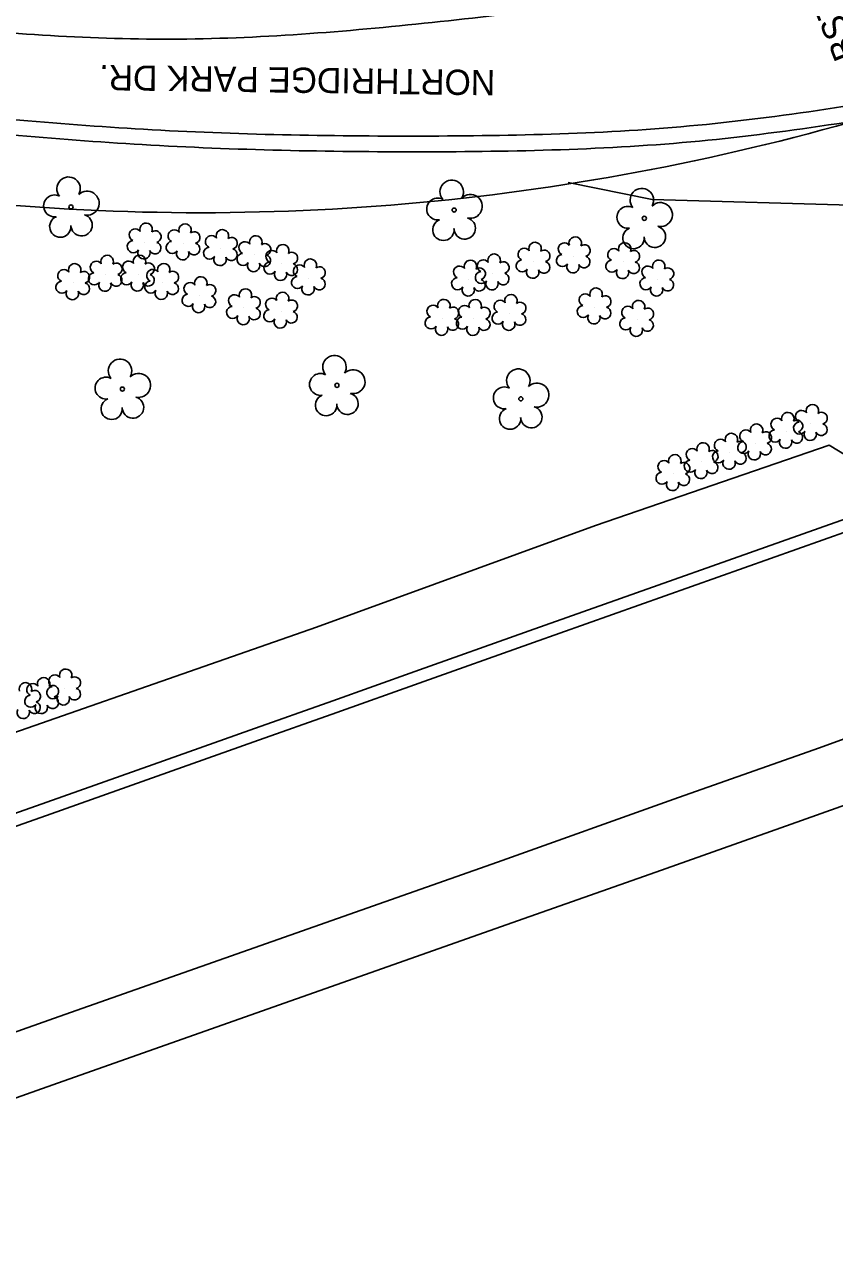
# Model space of a CAD drawing. Extents: x 1611576 to 1617186, y 899279 to 905462.
# Drawn here: x 1615954.6 to 1616082.9, y 903835.4 to 904028.8 of the extents above; entities that cross this region are included whole.
import ezdxf

# ---------------------------------------------------------------- set-up
doc = ezdxf.new("R2010")
doc.units = 0
for name, color, linetype in [('Exist Other Culture Fence Line', 7, 'Continuous'), ('Exist Right of Way Line', 7, 'Continuous'), ('Exist Roads Change in Surface', 7, 'Continuous'), ('Exist Roads Curbs', 7, 'Continuous'), ('Exist Roads EOP', 7, 'Continuous'), ('Exist Roads EOP Other', 7, 'Continuous'), ('Exist Roads EOP Text', 7, 'Continuous'), ('Exist Vegetation Shrub CELL', 7, 'Continuous'), ('Exist Vegetation Tree CELL', 7, 'Continuous'), ('Prop UG CATV Cables', 7, 'Continuous')]:
    doc.layers.add(name, color=color, linetype=linetype)

msp = doc.modelspace()

# ---------------------------------------------------------------- linework, layer by layer
at = {"layer": 'Exist Other Culture Fence Line'}
msp.add_lwpolyline([(1616211.35, 903767.58), (1616195.22, 903813.36), (1616186.56, 903825.42), (1616168.75, 903875.81), (1616153.63, 903916.5), (1616129.58, 903932.3), (1616098.05, 903952.43), (1616082.04, 903962.19), (1616045.01, 903949.52), (1616000.86, 903933.41), (1615934.86, 903910.4), (1615905.89, 903899.71)], dxfattribs=at)
at = {"layer": 'Exist Right of Way Line'}
msp.add_arc((1615982.39, 904376.05), 377.06, 264.7333, 287.2667, dxfattribs=at)
at = {"layer": 'Exist Roads Change in Surface'}
for points in [[(1615917.61, 903856.74), (1615934.11, 903862.61), (1615960.99, 903872.11), (1616029.5, 903896.23), (1616058.14, 903906.43), (1616080.48, 903914.29), (1616095.43, 903919.73)], [(1616098.71, 903910.33), (1616077.62, 903902.83), (1616054.59, 903894.66), (1616034.64, 903887.62), (1615960.72, 903861.55), (1615920.92, 903847.5)]]:
    msp.add_lwpolyline(points, dxfattribs=at)
at = {"layer": 'Exist Roads Curbs'}
msp.add_lwpolyline([(1616086.41, 903951.21), (1616034.54, 903932.81), (1616016.42, 903926.38), (1616003.4, 903921.77), (1615990.28, 903917.11), (1615974.95, 903911.69), (1615958.14, 903905.73), (1615942.42, 903900.19)], dxfattribs=at)
msp.add_spline([(1615931.47, 904013.3), (1615973.24, 904009.77), (1616017.42, 904008.63), (1616061.47, 904010.33), (1616104.95, 904016.64)], degree=3, dxfattribs=at)
at = {"layer": 'Exist Roads EOP'}
for points in [[(1616097.99, 904045.33), (1616058.52, 904034.87), (1616017.88, 904028.96), (1615976.43, 904026.45), (1615935.89, 904028.72)], [(1615931.62, 904015.71), (1615973.45, 904012.19), (1616017.45, 904011.12), (1616061.25, 904012.84), (1616104.38, 904019.1)]]:
    msp.add_spline(points, degree=3, dxfattribs=at)
at = {"layer": 'Exist Roads EOP Other'}
msp.add_lwpolyline([(1616085.22, 903948.71), (1616035.19, 903930.97), (1616017.08, 903924.53), (1616004.06, 903919.93), (1615990.93, 903915.27), (1615975.61, 903909.85), (1615958.79, 903903.88), (1615943.08, 903898.34)], dxfattribs=at)
at = {"layer": 'Exist Vegetation Shrub CELL'}
for p, q in [((1615973.62, 903994.33), (1615973.62, 903994.33)), ((1615979.78, 903994.19), (1615979.78, 903994.19)), ((1615985.7, 903993.29), (1615985.7, 903993.29)), ((1615991, 903992.32), (1615991, 903992.32)), ((1616041.58, 903992.14), (1616041.58, 903992.14)), ((1615995.26, 903990.93), (1615995.26, 903990.93)), ((1616035.21, 903991.28), (1616035.21, 903991.28)), ((1616049.41, 903991.22), (1616049.41, 903991.22)), ((1615967.45, 903989.23), (1615967.45, 903989.23)), ((1615972.57, 903989.25), (1615972.57, 903989.25)), ((1615999.63, 903988.64), (1615999.63, 903988.64)), ((1616024.98, 903988.46), (1616024.98, 903988.46)), ((1616028.74, 903989.44), (1616028.74, 903989.44)), ((1616054.81, 903988.47), (1616054.81, 903988.47)), ((1615962.31, 903987.9), (1615962.31, 903987.9)), ((1615976.4, 903987.92), (1615976.4, 903987.92)), ((1615982.3, 903985.83), (1615982.3, 903985.83)), ((1615989.35, 903983.92), (1615989.35, 903983.92)), ((1615995.23, 903983.38), (1615995.23, 903983.38)), ((1616031.4, 903983.03), (1616031.4, 903983.03)), ((1616044.88, 903984.06), (1616044.88, 903984.06)), ((1616020.78, 903982.25), (1616020.78, 903982.25)), ((1616025.74, 903982.23), (1616025.74, 903982.23)), ((1616051.62, 903982.09), (1616051.62, 903982.09)), ((1616079.14, 903965.61), (1616079.14, 903965.61)), ((1616075.25, 903964.37), (1616075.25, 903964.37)), ((1616070.3, 903962.53), (1616070.3, 903962.53)), ((1616061.83, 903959.57), (1616061.83, 903959.57)), ((1616066.31, 903961.06), (1616066.31, 903961.06)), ((1616057.35, 903957.68), (1616057.35, 903957.68)), ((1615960.88, 903923.75), (1615960.88, 903923.75)), ((1615957.39, 903922.39), (1615957.39, 903922.39))]:
    msp.add_line(p, q, dxfattribs=at)
for centre, radius, start, end in [((1615972.14, 903995.46), 0.968, 35.8908, 245.4216), ((1615973.85, 903996.37), 0.99, 334.8391, 200.4717), ((1615975.3, 903995.2), 0.929, 284.4567, 126.0861), ((1615978.3, 903995.32), 0.968, 35.8908, 245.4216), ((1615980.01, 903996.23), 0.99, 334.8391, 200.4717), ((1615981.45, 903995.06), 0.929, 284.4567, 126.0861), ((1615985.93, 903995.33), 0.99, 334.8391, 200.4717), ((1615971.82, 903993.62), 0.955, 95.1099, 327.9534), ((1615975.26, 903993.4), 0.937, 204.9913, 73.4601), ((1615977.98, 903993.49), 0.955, 95.1099, 327.9534), ((1615981.42, 903993.26), 0.937, 204.9913, 73.4601), ((1615984.21, 903994.42), 0.968, 35.8908, 245.4216), ((1615987.37, 903994.16), 0.929, 284.4567, 126.0861), ((1615989.51, 903993.44), 0.968, 35.8908, 245.4216), ((1615991.23, 903994.36), 0.99, 334.8391, 200.4717), ((1615992.67, 903993.18), 0.929, 284.4567, 126.0861), ((1616035.44, 903993.32), 0.99, 334.8391, 200.4717), ((1616040.09, 903993.26), 0.968, 35.8908, 245.4216), ((1616041.81, 903994.18), 0.99, 334.8391, 200.4717), ((1616049.64, 903993.26), 0.99, 334.8391, 200.4717), ((1615967.68, 903991.27), 0.99, 334.8391, 200.4717), ((1615972.8, 903991.29), 0.99, 334.8391, 200.4717), ((1615973.5, 903992.65), 0.984, 151.2797, 21.387), ((1615979.65, 903992.51), 0.984, 151.2797, 21.387), ((1615983.9, 903992.58), 0.955, 95.1099, 327.9534), ((1615987.33, 903992.36), 0.937, 204.9913, 73.4601), ((1615989.2, 903991.61), 0.955, 95.1099, 327.9534), ((1615992.63, 903991.39), 0.937, 204.9913, 73.4601), ((1615993.78, 903992.06), 0.968, 35.8908, 245.4216), ((1615995.49, 903992.97), 0.99, 334.8391, 200.4717), ((1615996.93, 903991.8), 0.929, 284.4567, 126.0861), ((1616028.97, 903991.48), 0.99, 334.8391, 200.4717), ((1616033.72, 903992.41), 0.968, 35.8908, 245.4216), ((1616036.88, 903992.15), 0.929, 284.4567, 126.0861), ((1616039.78, 903991.43), 0.955, 95.1099, 327.9534), ((1616043.25, 903993), 0.929, 284.4567, 126.0861), ((1616047.93, 903992.35), 0.968, 35.8908, 245.4216), ((1616051.09, 903992.09), 0.929, 284.4567, 126.0861), ((1615962.54, 903989.94), 0.99, 334.8391, 200.4717), ((1615965.97, 903990.35), 0.968, 35.8908, 245.4216), ((1615969.12, 903990.1), 0.929, 284.4567, 126.0861), ((1615971.09, 903990.38), 0.968, 35.8908, 245.4216), ((1615974.24, 903990.12), 0.929, 284.4567, 126.0861), ((1615976.63, 903989.96), 0.99, 334.8391, 200.4717), ((1615985.57, 903991.6), 0.984, 151.2797, 21.387), ((1615990.87, 903990.63), 0.984, 151.2797, 21.387), ((1615993.46, 903990.23), 0.955, 95.1099, 327.9534), ((1615996.9, 903990), 0.937, 204.9913, 73.4601), ((1615998.15, 903989.77), 0.968, 35.8908, 245.4216), ((1615999.86, 903990.68), 0.99, 334.8391, 200.4717), ((1616001.31, 903989.51), 0.929, 284.4567, 126.0861), ((1616023.5, 903989.59), 0.968, 35.8908, 245.4216), ((1616025.21, 903990.5), 0.99, 334.8391, 200.4717), ((1616026.66, 903989.33), 0.929, 284.4567, 126.0861), ((1616027.26, 903990.57), 0.968, 35.8908, 245.4216), ((1616030.41, 903990.31), 0.929, 284.4567, 126.0861), ((1616033.41, 903990.58), 0.955, 95.1099, 327.9534), ((1616036.84, 903990.35), 0.937, 204.9913, 73.4601), ((1616041.45, 903990.45), 0.984, 151.2797, 21.387), ((1616043.21, 903991.21), 0.937, 204.9913, 73.4601), ((1616047.61, 903990.52), 0.955, 95.1099, 327.9534), ((1616051.05, 903990.29), 0.937, 204.9913, 73.4601), ((1616053.33, 903989.59), 0.968, 35.8908, 245.4216), ((1616055.04, 903990.51), 0.99, 334.8391, 200.4717), ((1616056.48, 903989.34), 0.929, 284.4567, 126.0861), ((1615960.83, 903989.02), 0.968, 35.8908, 245.4216), ((1615963.98, 903988.77), 0.929, 284.4567, 126.0861), ((1615965.65, 903988.52), 0.955, 95.1099, 327.9534), ((1615969.09, 903988.3), 0.937, 204.9913, 73.4601), ((1615970.77, 903988.55), 0.955, 95.1099, 327.9534), ((1615974.21, 903988.32), 0.937, 204.9913, 73.4601), ((1615974.92, 903989.05), 0.968, 35.8908, 245.4216), ((1615978.07, 903988.79), 0.929, 284.4567, 126.0861), ((1615982.52, 903987.87), 0.99, 334.8391, 200.4717), ((1615995.13, 903989.25), 0.984, 151.2797, 21.387), ((1615997.83, 903987.94), 0.955, 95.1099, 327.9534), ((1616001.27, 903987.71), 0.937, 204.9913, 73.4601), ((1616023.18, 903987.76), 0.955, 95.1099, 327.9534), ((1616026.62, 903987.53), 0.937, 204.9913, 73.4601), ((1616026.94, 903988.73), 0.955, 95.1099, 327.9534), ((1616030.38, 903988.51), 0.937, 204.9913, 73.4601), ((1616035.08, 903989.6), 0.984, 151.2797, 21.387), ((1616049.29, 903989.54), 0.984, 151.2797, 21.387), ((1616053.01, 903987.76), 0.955, 95.1099, 327.9534), ((1616056.45, 903987.54), 0.937, 204.9913, 73.4601), ((1615960.51, 903987.19), 0.955, 95.1099, 327.9534), ((1615962.18, 903986.21), 0.984, 151.2797, 21.387), ((1615963.95, 903986.97), 0.937, 204.9913, 73.4601), ((1615967.32, 903987.54), 0.984, 151.2797, 21.387), ((1615972.44, 903987.57), 0.984, 151.2797, 21.387), ((1615974.6, 903987.22), 0.955, 95.1099, 327.9534), ((1615976.27, 903986.24), 0.984, 151.2797, 21.387), ((1615978.04, 903986.99), 0.937, 204.9913, 73.4601), ((1615980.81, 903986.96), 0.968, 35.8908, 245.4216), ((1615983.97, 903986.7), 0.929, 284.4567, 126.0861), ((1615989.58, 903985.96), 0.99, 334.8391, 200.4717), ((1615995.46, 903985.42), 0.99, 334.8391, 200.4717), ((1615999.5, 903986.96), 0.984, 151.2797, 21.387), ((1616024.86, 903986.78), 0.984, 151.2797, 21.387), ((1616028.61, 903987.76), 0.984, 151.2797, 21.387), ((1616045.11, 903986.1), 0.99, 334.8391, 200.4717), ((1616054.68, 903986.78), 0.984, 151.2797, 21.387), ((1615980.5, 903985.13), 0.955, 95.1099, 327.9534), ((1615982.17, 903984.15), 0.984, 151.2797, 21.387), ((1615983.93, 903984.9), 0.937, 204.9913, 73.4601), ((1615987.87, 903985.05), 0.968, 35.8908, 245.4216), ((1615991.02, 903984.79), 0.929, 284.4567, 126.0861), ((1615993.74, 903984.51), 0.968, 35.8908, 245.4216), ((1615996.9, 903984.25), 0.929, 284.4567, 126.0861), ((1616021.01, 903984.29), 0.99, 334.8391, 200.4717), ((1616025.97, 903984.27), 0.99, 334.8391, 200.4717), ((1616029.92, 903984.16), 0.968, 35.8908, 245.4216), ((1616031.63, 903985.07), 0.99, 334.8391, 200.4717), ((1616033.08, 903983.9), 0.929, 284.4567, 126.0861), ((1616043.4, 903985.19), 0.968, 35.8908, 245.4216), ((1616046.55, 903984.93), 0.929, 284.4567, 126.0861), ((1616051.85, 903984.13), 0.99, 334.8391, 200.4717), ((1615987.55, 903983.22), 0.955, 95.1099, 327.9534), ((1615989.22, 903982.24), 0.984, 151.2797, 21.387), ((1615990.99, 903982.99), 0.937, 204.9913, 73.4601), ((1615993.43, 903982.68), 0.955, 95.1099, 327.9534), ((1615996.86, 903982.46), 0.937, 204.9913, 73.4601), ((1616018.98, 903981.55), 0.955, 95.1099, 327.9534), ((1616019.29, 903983.38), 0.968, 35.8908, 245.4216), ((1616022.45, 903983.12), 0.929, 284.4567, 126.0861), ((1616023.94, 903981.52), 0.955, 95.1099, 327.9534), ((1616024.26, 903983.35), 0.968, 35.8908, 245.4216), ((1616027.41, 903983.1), 0.929, 284.4567, 126.0861), ((1616029.6, 903982.32), 0.955, 95.1099, 327.9534), ((1616033.04, 903982.1), 0.937, 204.9913, 73.4601), ((1616043.08, 903983.35), 0.955, 95.1099, 327.9534), ((1616044.75, 903982.38), 0.984, 151.2797, 21.387), ((1616046.52, 903983.13), 0.937, 204.9913, 73.4601), ((1616050.13, 903983.22), 0.968, 35.8908, 245.4216), ((1616053.29, 903982.96), 0.929, 284.4567, 126.0861), ((1615995.1, 903981.7), 0.984, 151.2797, 21.387), ((1616020.65, 903980.57), 0.984, 151.2797, 21.387), ((1616022.41, 903981.32), 0.937, 204.9913, 73.4601), ((1616025.61, 903980.54), 0.984, 151.2797, 21.387), ((1616027.38, 903981.3), 0.937, 204.9913, 73.4601), ((1616031.28, 903981.35), 0.984, 151.2797, 21.387), ((1616049.82, 903981.39), 0.955, 95.1099, 327.9534), ((1616051.49, 903980.41), 0.984, 151.2797, 21.387), ((1616053.25, 903981.16), 0.937, 204.9913, 73.4601), ((1616075.48, 903966.41), 0.99, 334.8391, 200.4717), ((1616077.66, 903966.74), 0.968, 35.8908, 245.4216), ((1616079.37, 903967.65), 0.99, 334.8391, 200.4717), ((1616080.81, 903966.48), 0.929, 284.4567, 126.0861), ((1616070.53, 903964.57), 0.99, 334.8391, 200.4717), ((1616073.77, 903965.5), 0.968, 35.8908, 245.4216), ((1616076.92, 903965.24), 0.929, 284.4567, 126.0861), ((1616077.34, 903964.91), 0.955, 95.1099, 327.9534), ((1616080.78, 903964.68), 0.937, 204.9913, 73.4601), ((1616064.83, 903962.19), 0.968, 35.8908, 245.4216), ((1616066.54, 903963.1), 0.99, 334.8391, 200.4717), ((1616068.82, 903963.66), 0.968, 35.8908, 245.4216), ((1616071.97, 903963.4), 0.929, 284.4567, 126.0861), ((1616073.45, 903963.66), 0.955, 95.1099, 327.9534), ((1616075.12, 903962.69), 0.984, 151.2797, 21.387), ((1616076.89, 903963.44), 0.937, 204.9913, 73.4601), ((1616079.01, 903963.93), 0.984, 151.2797, 21.387), ((1616060.35, 903960.7), 0.968, 35.8908, 245.4216), ((1616062.06, 903961.61), 0.99, 334.8391, 200.4717), ((1616063.5, 903960.44), 0.929, 284.4567, 126.0861), ((1616064.51, 903960.36), 0.955, 95.1099, 327.9534), ((1616067.98, 903961.93), 0.929, 284.4567, 126.0861), ((1616068.5, 903961.82), 0.955, 95.1099, 327.9534), ((1616070.17, 903960.85), 0.984, 151.2797, 21.387), ((1616071.94, 903961.6), 0.937, 204.9913, 73.4601), ((1616055.87, 903958.81), 0.968, 35.8908, 245.4216), ((1616057.58, 903959.73), 0.99, 334.8391, 200.4717), ((1616059.02, 903958.55), 0.929, 284.4567, 126.0861), ((1616060.03, 903958.87), 0.955, 95.1099, 327.9534), ((1616063.47, 903958.64), 0.937, 204.9913, 73.4601), ((1616066.18, 903959.38), 0.984, 151.2797, 21.387), ((1616067.95, 903960.13), 0.937, 204.9913, 73.4601), ((1616055.55, 903956.98), 0.955, 95.1099, 327.9534), ((1616058.99, 903956.76), 0.937, 204.9913, 73.4601), ((1616061.7, 903957.89), 0.984, 151.2797, 21.387), ((1616057.22, 903956), 0.984, 151.2797, 21.387), ((1615961.11, 903925.79), 0.99, 334.8391, 200.4717), ((1615954.75, 903923.64), 0.99, 334.8391, 200.4717), ((1615955.91, 903923.52), 0.968, 35.8908, 245.4216), ((1615957.62, 903924.44), 0.99, 334.8391, 200.4717), ((1615959.4, 903924.88), 0.968, 35.8908, 245.4216), ((1615962.55, 903924.62), 0.929, 284.4567, 126.0861), ((1615955.59, 903921.69), 0.955, 95.1099, 327.9534), ((1615956.2, 903922.47), 0.929, 284.4567, 126.0861), ((1615959.08, 903923.04), 0.955, 95.1099, 327.9534), ((1615959.06, 903923.26), 0.929, 284.4567, 126.0861), ((1615960.75, 903922.07), 0.984, 151.2797, 21.387), ((1615962.52, 903922.82), 0.937, 204.9913, 73.4601), ((1615956.16, 903920.67), 0.937, 204.9913, 73.4601), ((1615957.26, 903920.71), 0.984, 151.2797, 21.387), ((1615959.03, 903921.47), 0.937, 204.9913, 73.4601), ((1615954.4, 903919.92), 0.984, 151.2797, 21.387)]:
    msp.add_arc(centre, radius, start, end, dxfattribs=at)
at = {"layer": 'Exist Vegetation Tree CELL'}
for p, q in [((1615961.96, 903999.91), (1615961.96, 903999.91)), ((1616022.64, 903999.41), (1616022.64, 903999.41)), ((1616052.75, 903998.1), (1616052.75, 903998.1)), ((1615970.1, 903971.08), (1615970.1, 903971.08)), ((1616004.07, 903971.67), (1616004.07, 903971.67)), ((1616033.19, 903969.54), (1616033.19, 903969.54))]:
    msp.add_line(p, q, dxfattribs=at)
for centre in [(1615961.96, 903999.91), (1616022.64, 903999.41), (1616052.75, 903998.1), (1615970.1, 903971.08), (1616004.07, 903971.67), (1616033.19, 903969.54)]:
    msp.add_circle(centre, 0.326, dxfattribs=at)
for centre, radius, start, end in [((1615961.57, 904002.79), 1.86, 330.1651, 219.7134), ((1616022.25, 904002.29), 1.86, 330.1651, 219.7134), ((1615959.35, 904000.07), 1.73, 62.6636, 279.3457), ((1615964.51, 904000.5), 1.9, 257.1011, 134.1999), ((1616025.19, 904000), 1.9, 257.1011, 134.1999), ((1616052.36, 904000.98), 1.86, 330.1651, 219.7134), ((1616020.03, 903999.57), 1.73, 62.6636, 279.3457), ((1616050.14, 903998.26), 1.73, 62.6636, 279.3457), ((1616055.3, 903998.69), 1.9, 257.1011, 134.1999), ((1615960.26, 903996.79), 1.69, 111.5671, 6.231), ((1615963.63, 903997.02), 1.7, 181.2822, 74.56), ((1616024.31, 903996.52), 1.7, 181.2822, 74.56), ((1616020.93, 903996.29), 1.69, 111.5671, 6.231), ((1616051.04, 903994.98), 1.69, 111.5671, 6.231), ((1616054.42, 903995.2), 1.7, 181.2822, 74.56), ((1615969.72, 903973.96), 1.86, 330.1651, 219.7134), ((1616003.68, 903974.54), 1.86, 330.1651, 219.7134), ((1615967.5, 903971.24), 1.73, 62.6636, 279.3457), ((1615972.65, 903971.67), 1.9, 257.1011, 134.1999), ((1616001.46, 903971.82), 1.73, 62.6636, 279.3457), ((1616006.62, 903972.26), 1.9, 257.1011, 134.1999), ((1616032.8, 903972.41), 1.86, 330.1651, 219.7134), ((1616030.58, 903969.69), 1.73, 62.6636, 279.3457), ((1616035.74, 903970.13), 1.9, 257.1011, 134.1999), ((1615968.4, 903967.96), 1.69, 111.5671, 6.231), ((1615971.77, 903968.18), 1.7, 181.2822, 74.56), ((1616002.36, 903968.55), 1.69, 111.5671, 6.231), ((1616005.74, 903968.77), 1.7, 181.2822, 74.56), ((1616031.49, 903966.42), 1.69, 111.5671, 6.231), ((1616034.86, 903966.64), 1.7, 181.2822, 74.56)]:
    msp.add_arc(centre, radius, start, end, dxfattribs=at)
at = {"layer": 'Prop UG CATV Cables'}
for p, q in [((1616053.99, 904001.08), (1616040.67, 904003.75)), ((1616107.95, 903999.55), (1616053.99, 904001.08))]:
    msp.add_line(p, q, dxfattribs=at)

# ---------------------------------------------------------------- texts
at = {"layer": 'Exist Roads EOP Text'}
for s, rotation, p in [('BST', 111.8667, (1616086.78, 904024.05)), ('NORTHRIDGE PARK DR.', 179.239, (1616029.16, 904021.55))]:
    msp.add_text(s, height=4, rotation=rotation, dxfattribs=at).set_placement(p)

doc.saveas('drawing.dxf')
